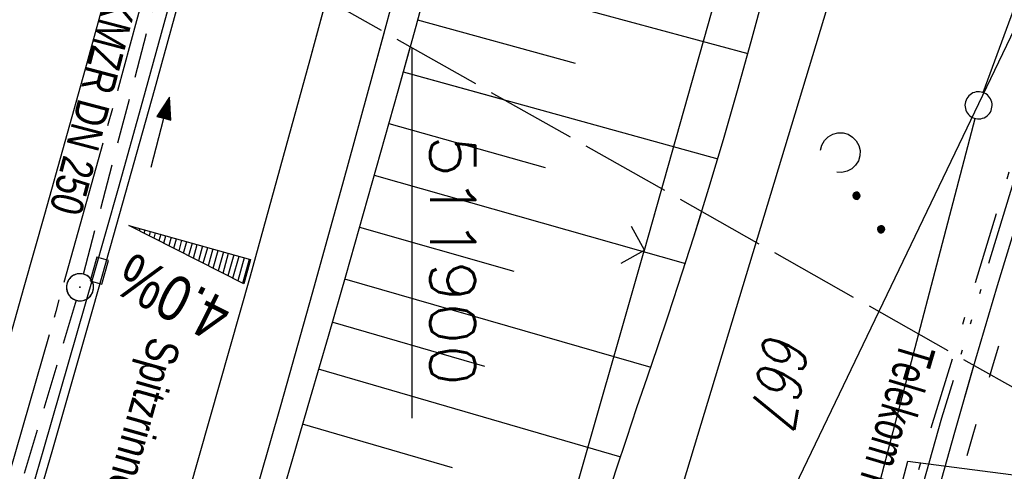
# Model space of a CAD drawing. Extents: x 510526 to 513920, y 467229 to 478797.
# Tile 259 of 467: x 511878 to 511933, y 473963 to 473988. Entities that reach past the tile are written whole.
import ezdxf
from ezdxf.enums import TextEntityAlignment as Align

# ---------------------------------------------------------------- set-up
doc = ezdxf.new("R2010")
doc.units = 0
doc.header["$LTSCALE"] = 10
doc.header["$MEASUREMENT"] = 0
for name, pattern in [('ACAD_ISO03W100', [30, 12, -18]), ('ACAD_ISO14W100', [25.5, 12, -3, 0.5, -3, 0.5, -3, 0.5, -3]), ('ACHSE', [5.5, 4, -0.5, 0.5, -0.5]), ('LT00', [0]), ('LT08', [0.42, 0.2, -0.1, 0.02, -0.1]), ('LT14', [0.6, 0.5, -0.1]), ('STRICHLINIE2', [0.375, 0.25, -0.125])]:
    doc.linetypes.add(name, pattern=pattern)
doc.layers.get('0').update_dxf_attribs({"linetype": 'LT00'})
for name, color, linetype in [('-AX-020', 250, 'ACHSE'), ('-Halt-Pfeil', 4, 'LT00'), ('-Haltung', 182, 'STRICHLINIE2'), ('-Haltungsbeschriftung', 182, 'LT00'), ('-QUE-20O', 11, 'LT00'), ('ABWASSERLTG', 24, 'LT00'), ('DFK_AB_L', 21, 'LT00'), ('DFK_FLUR_NR', 250, 'LT00'), ('DFK_GZPKT', 250, 'LT00'), ('DFK_KATASTER', 250, 'LT00'), ('DFK_NUTZUNG', 250, 'LT00'), ('RINNE_TEXT', 11, 'Continuous'), ('STROM_UNTER', 80, 'LT08'), ('TELEKOM', 210, 'ACAD_ISO14W100'), ('TELEKOM_TEXT', 210, 'Continuous'), ('V91_AFBR_BAB', 250, 'LT00'), ('V91_BOESCH', 250, 'LT00'), ('V91_BOSCHUNG', 250, 'LT00'), ('V91_KA_PRUF', 182, 'LT00'), ('V91_LD_MARK', 2, 'LT00'), ('V91_RINNE', 182, 'LT00'), ('V91_SINKK', 182, 'LT00'), ('V91_ZAUN', 40, 'LT00'), ('V92_AFBR_BAB', 250, 'LT00'), ('V92_BOESCH', 250, 'LT00'), ('V92_BOSCHUNG', 250, 'LT00'), ('V92_KA_PRUF', 182, 'LT00'), ('V92_LD_MARK', 250, 'LT00'), ('V92_RASTER', 250, 'LT00'), ('V92_RINNE', 182, 'LT00'), ('V92_SINKK', 182, 'LT00'), ('V92_ZAUN', 40, 'LT00'), ('WASSERLTG', 130, 'ACAD_ISO03W100')]:
    doc.layers.add(name, color=color, linetype=linetype)
doc.layers.add('-BLATT_92-RAND', color=7, linetype='LT14', plot=False)
doc.styles.add('Arial', font='ARIAL.TTF')
doc.styles.add('Beschrift', font='ARIAL.TTF')
doc.styles.add('Haltungsbeschriftung', font='ARIAL.TTF', dxfattribs={"width": 0.75})
doc.styles.get("Standard").update_dxf_attribs({"font": 'romans.shx'})
doc.styles.add('Versorgungsltg', font='ARIAL.TTF', dxfattribs={"width": 0.8, "height": 2})

# ---------------------------------------------------------------- blocks, each defined once
blk = doc.blocks.new('SYMB7010')
at = {"color": 0, "linetype": 'ByBlock'}
for points in [[(-0.031408, 0.499213), (-0.093728, 0.49134), (-0.15457, 0.475719), (-0.212975, 0.452595), (-0.268021, 0.422333), (-0.31884, 0.385411), (-0.36463, 0.342411), (-0.40467, 0.29401), (-0.438329, 0.240973), (-0.465074, 0.184136), (-0.484486, 0.124395), (-0.496256, 0.062692), (-0.5002, 0)], [(0.5002, 0), (0.496256, 0.062692), (0.484485, 0.124395), (0.465074, 0.184136), (0.438329, 0.240973), (0.40467, 0.29401), (0.36463, 0.342411), (0.31884, 0.385411), (0.268021, 0.422333), (0.212975, 0.452595), (0.15457, 0.475719), (0.093728, 0.49134), (0.031408, 0.499213), (-0.031408, 0.499213)], [(-0.5002, 0), (-0.496256, -0.062692), (-0.484486, -0.124395), (-0.465075, -0.184136), (-0.438329, -0.240973), (-0.404671, -0.29401), (-0.36463, -0.342411), (-0.31884, -0.385411), (-0.268021, -0.422333), (-0.212975, -0.452595), (-0.154571, -0.475719), (-0.093728, -0.49134), (-0.031408, -0.499213), (0.031408, -0.499213)], [(0.031408, -0.499213), (0.093728, -0.491341), (0.15457, -0.475719), (0.212975, -0.452595), (0.268021, -0.422333), (0.31884, -0.385411), (0.36463, -0.342411), (0.404671, -0.294011), (0.438329, -0.240974), (0.465075, -0.184136), (0.484486, -0.124395), (0.496256, -0.062692), (0.500201, 0)]]:
    blk.add_lwpolyline(points, dxfattribs=at)
blk = doc.blocks.new('SYMB0652')
at = {"color": 0, "linetype": 'ByBlock'}
blk.add_lwpolyline([(-0.15, -0.075), (0.15, -0.075), (0.15, 0.075), (-0.15, 0.075), (-0.15, -0.075)], dxfattribs=at)
blk = doc.blocks.new('SYMB0003')
at = {"color": 0, "linetype": 'ByBlock'}
for p, q in [((-0.015712, 0), (0.010166, 0.012015)), ((0, -0.021257), (-0.015712, 0)), ((0.010166, 0.012015), (0, -0.021257))]:
    blk.add_line(p, q, dxfattribs=at)
for points in [[(-0.031395, 0.499013), (-0.093691, 0.491144), (-0.154509, 0.475528), (-0.21289, 0.452414), (-0.267913, 0.422164), (-0.318712, 0.385257), (-0.364484, 0.342274), (-0.404509, 0.293893), (-0.438154, 0.240877), (-0.464888, 0.184062), (-0.484292, 0.124345), (-0.496058, 0.062667), (-0.5, 0)], [(0.5, 0), (0.496057, 0.062667), (0.484292, 0.124345), (0.464888, 0.184062), (0.438153, 0.240877), (0.404509, 0.293893), (0.364484, 0.342274), (0.318712, 0.385257), (0.267913, 0.422164), (0.21289, 0.452414), (0.154509, 0.475528), (0.093691, 0.491144), (0.031395, 0.499013), (-0.031395, 0.499013)], [(-0.5, 0), (-0.496058, -0.062667), (-0.484292, -0.124345), (-0.464888, -0.184062), (-0.438154, -0.240877), (-0.404509, -0.293893), (-0.364485, -0.342274), (-0.318712, -0.385257), (-0.267914, -0.422164), (-0.21289, -0.452414), (-0.154509, -0.475529), (-0.093691, -0.491144), (-0.031395, -0.499014), (0.031395, -0.499014)], [(0.031395, -0.499014), (0.093691, -0.491144), (0.154509, -0.475529), (0.21289, -0.452414), (0.267914, -0.422164), (0.318712, -0.385257), (0.364485, -0.342274), (0.404509, -0.293893), (0.438154, -0.240877), (0.464889, -0.184062), (0.484292, -0.124345), (0.496058, -0.062667), (0.5, 0)]]:
    blk.add_lwpolyline(points, dxfattribs=at)
blk = doc.blocks.new('SYMB0024')
at = {"color": 0, "linetype": 'ByBlock'}
for p, q in [((-0.5, 0.5), (0, 0)), ((0, 0), (0.5, 0.5))]:
    blk.add_line(p, q, dxfattribs=at)
blk = doc.blocks.new('SYMB7231')
at = {"color": 0, "linetype": 'ByBlock'}
for p, q in [((0.109975, -0.002365), (0.105504, -0.031126)), ((0.235, -0.087105), (0.235, -0.052895)), ((0.24, -0.050836), (0.24, -0.089164)), ((0.245, -0.089796), (0.245, -0.050204)), ((0.25, -0.050836), (0.25, -0.089164)), ((0.255, -0.087105), (0.255, -0.052895)), ((0.465, -0.087105), (0.465, -0.052895)), ((0.47, -0.050836), (0.47, -0.089164)), ((0.475, -0.089796), (0.475, -0.050204)), ((0.48, -0.050836), (0.48, -0.089164)), ((0.485, -0.087105), (0.485, -0.052895)), ((0.23, -0.057081), (0.23, -0.082919)), ((0.26, -0.057081), (0.26, -0.082919)), ((0.265, -0.070126), (0.265, -0.069854)), ((0.46, -0.057081), (0.46, -0.082919)), ((0.49, -0.057081), (0.49, -0.082919)), ((0.495, -0.070126), (0.495, -0.069854))]:
    blk.add_line(p, q, dxfattribs=at)
for points in [[(-0.109975, -0.002365), (-0.106745, 0.026562), (-0.096041, 0.053629), (-0.078613, 0.076941), (-0.055681, 0.094866), (-0.028851, 0.106149), (0, 0.11)], [(0, 0.11), (0.028851, 0.106149), (0.055681, 0.094866), (0.078613, 0.076941), (0.096041, 0.053629), (0.106745, 0.026562), (0.109975, -0.002365)], [(-0.075234, -0.080249), (-0.093647, -0.057708), (-0.105504, -0.031126), (-0.109975, -0.002365)], [(0.105504, -0.031126), (0.093647, -0.057708), (0.075234, -0.080249)], [(0.265, -0.07), (0.263019, -0.061322), (0.25747, -0.054363), (0.24945, -0.050501), (0.24055, -0.050501), (0.23253, -0.054363), (0.226981, -0.061322), (0.225, -0.07), (0.226981, -0.078678), (0.23253, -0.085637), (0.24055, -0.089499), (0.24945, -0.089499), (0.25747, -0.085637), (0.263019, -0.078678), (0.265, -0.07)], [(0.495, -0.07), (0.493019, -0.061322), (0.48747, -0.054363), (0.47945, -0.050501), (0.47055, -0.050501), (0.46253, -0.054363), (0.456981, -0.061322), (0.455, -0.07), (0.456981, -0.078678), (0.46253, -0.085637), (0.47055, -0.089499), (0.47945, -0.089499), (0.48747, -0.085637), (0.493019, -0.078678), (0.495, -0.07)]]:
    blk.add_lwpolyline(points, dxfattribs=at)
blk = doc.blocks.new('SYMB0070')
at = {"color": 0, "linetype": 'ByBlock'}
for p, q in [((-0.5, 0), (0.2, 0)), ((0.5, 0), (0.2, 0.1)), ((0.2, 0.1), (0.2, 0)), ((0.468, 0), (0.21, 0.086)), ((0.21, 0.086), (0.21, -0.086)), ((0.21, -0.086), (0.468, 0)), ((0.22, -0.072), (0.437, 0)), ((0.23, -0.058), (0.405, 0)), ((0.24, -0.045), (0.374, 0)), ((0.342, 0), (0.25, 0.031)), ((0.25, 0.031), (0.25, -0.031)), ((0.25, -0.031), (0.342, 0)), ((0.26, -0.017), (0.31, 0)), ((0.27, -0.003), (0.279, 0))]:
    blk.add_line(p, q, dxfattribs=at)
for points in [[(0.2, 0), (0.2, -0.1), (0.5, 0)], [(0.437, 0), (0.22, 0.072), (0.22, -0.072)], [(0.405, 0), (0.23, 0.058), (0.23, -0.058)], [(0.374, 0), (0.24, 0.045), (0.24, -0.045)], [(0.31, 0), (0.26, 0.017), (0.26, -0.017)], [(0.279, 0), (0.27, 0.003), (0.27, -0.003)]]:
    blk.add_lwpolyline(points, dxfattribs=at)

msp = doc.modelspace()

# ---------------------------------------------------------------- linework, layer by layer
at = {"layer": '-AX-020', "ltscale": 0.2, "flags": 128}
msp.add_lwpolyline([(513881.716, 478796.972), (513877.87, 478787.354), (513870.367, 478768.801), (513862.788, 478750.278), (513855.137, 478731.786), (513847.411, 478713.324), (513839.611, 478694.893), (513831.738, 478676.494), (513823.791, 478658.127), (513815.771, 478639.791), (513807.678, 478621.487), (513799.512, 478603.216), (513791.272, 478584.978), (513782.96, 478566.773), (513774.576, 478548.601), (513766.118, 478530.463), (513757.588, 478512.359), (513748.986, 478494.289), (513740.312, 478476.254), (513731.565, 478458.253), (513722.747, 478440.287), (513713.857, 478422.357), (513704.896, 478404.463), (513695.863, 478386.605), (513686.758, 478368.782), (513677.583, 478350.997), (513668.336, 478333.248), (513659.019, 478315.536), (513649.63, 478297.862), (513640.172, 478280.225), (513630.643, 478262.626), (513621.043, 478245.066), (513611.374, 478227.544), (513601.634, 478210.061), (513591.825, 478192.617), (513586.745, 478183.647), (513576.83, 478166.262), (513566.848, 478148.917), (513556.8, 478131.609), (513546.688, 478114.338), (513536.514, 478097.104), (513526.28, 478079.906), (513515.988, 478062.743), (513505.638, 478045.613), (513495.234, 478028.517), (513484.778, 478011.453), (513474.27, 477994.421), (513463.712, 477977.419), (513453.108, 477960.447), (513442.457, 477943.503), (513431.762, 477926.587), (513421.026, 477909.698), (513410.248, 477892.835), (513399.432, 477875.997), (513388.579, 477859.182), (513377.691, 477842.39), (513366.769, 477825.62), (513355.815, 477808.871), (513344.831, 477792.142), (513333.819, 477775.431), (513322.78, 477758.738), (513311.715, 477742.062), (513300.628, 477725.401), (513289.519, 477708.754), (513278.389, 477692.121), (513267.242, 477675.5), (513256.078, 477658.891), (513244.899, 477642.291), (513233.706, 477625.7), (513222.502, 477609.117), (513211.288, 477592.542), (513200.066, 477575.971), (513188.837, 477559.405), (513177.603, 477542.843), (513166.366, 477526.282), (513154.797, 477509.239), (513142.496, 477491.114), (513130.197, 477472.988), (513117.902, 477454.859), (513105.613, 477436.726), (513093.333, 477418.587), (513081.064, 477400.44), (513068.808, 477382.285), (513056.567, 477364.119), (513044.344, 477345.942), (513032.141, 477327.752), (513019.958, 477309.547), (513007.8, 477291.325), (512995.668, 477273.087), (512983.565, 477254.83), (512971.492, 477236.552), (512959.452, 477218.253), (512947.447, 477199.931), (512935.479, 477181.584), (512923.551, 477163.212), (512911.665, 477144.812), (512899.822, 477126.385), (512888.026, 477107.927), (512876.279, 477089.439), (512864.582, 477070.918), (512852.939, 477052.364), (512841.352, 477033.775), (512829.822, 477015.15), (512818.352, 476996.488), (512806.945, 476977.787), (512795.603, 476959.048), (512789.644, 476949.141), (512778.405, 476930.339), (512767.236, 476911.496), (512756.135, 476892.613), (512745.103, 476873.688), (512734.14, 476854.724), (512723.246, 476835.72), (512712.422, 476816.676), (512701.668, 476797.593), (512690.983, 476778.471), (512680.369, 476759.309), (512669.824, 476740.11), (512659.35, 476720.871), (512648.946, 476701.595), (512638.612, 476682.281), (512628.349, 476662.929), (512618.157, 476643.54), (512608.036, 476624.113), (512597.985, 476604.65), (512588.006, 476585.15), (512578.098, 476565.614), (512568.261, 476546.042), (512558.497, 476526.434), (512548.803, 476506.791), (512539.182, 476487.112), (512529.632, 476467.399), (512520.155, 476447.65), (512510.749, 476427.867), (512501.416, 476408.05), (512492.156, 476388.199), (512482.968, 476368.314), (512473.852, 476348.396), (512464.81, 476328.445), (512455.84, 476308.46), (512446.944, 476288.443), (512438.12, 476268.394), (512429.37, 476248.313), (512420.694, 476228.2), (512412.09, 476208.055), (512403.561, 476187.879), (512395.105, 476167.672), (512386.723, 476147.434), (512378.415, 476127.166), (512370.181, 476106.867), (512362.021, 476086.539), (512353.936, 476066.181), (512345.925, 476045.794), (512337.988, 476025.377), (512330.127, 476004.932), (512322.339, 475984.458), (512314.627, 475963.955), (512306.989, 475943.425), (512299.427, 475922.867), (512291.94, 475902.281), (512284.528, 475881.669), (512277.191, 475861.029), (512269.93, 475840.362), (512262.744, 475819.67), (512255.634, 475798.951), (512248.599, 475778.206), (512241.641, 475757.436), (512234.758, 475736.641), (512227.951, 475715.82), (512221.221, 475694.975), (512214.566, 475674.105), (512207.988, 475653.211), (512201.487, 475632.294), (512200.128, 475627.887), (512194.281, 475608.791), (512188.5, 475589.674), (512182.785, 475570.538), (512177.137, 475551.381), (512171.56, 475532.204), (512166.053, 475513.007), (512160.618, 475493.788), (512155.257, 475474.55), (512149.971, 475455.29), (512148.09, 475448.361), (512142.908, 475429.074), (512137.804, 475409.765), (512132.778, 475390.436), (512127.829, 475371.088), (512122.957, 475351.719), (512118.163, 475332.332), (512113.447, 475312.925), (512108.808, 475293.499), (512104.247, 475274.055), (512099.765, 475254.593), (512095.36, 475235.113), (512091.033, 475215.616), (512086.785, 475196.101), (512082.614, 475176.57), (512078.522, 475157.022), (512074.508, 475137.458), (512070.573, 475117.878), (512066.716, 475098.282), (512063.238, 475080.246), (512059.532, 475060.621), (512055.901, 475040.983), (512052.344, 475021.33), (512048.857, 475001.665), (512045.438, 474981.988), (512042.084, 474962.3), (512038.794, 474942.602), (512035.562, 474922.893), (512032.388, 474903.175), (512029.269, 474883.449), (512026.201, 474863.714), (512023.183, 474843.972), (512020.21, 474824.222), (512017.282, 474804.467), (512014.394, 474784.705), (512011.544, 474764.937), (512008.73, 474745.165), (512005.949, 474725.388), (512003.198, 474705.607), (512000.474, 474685.821), (511997.775, 474666.033), (511995.098, 474646.242), (511992.439, 474626.448), (511989.798, 474606.651), (511987.169, 474586.854), (511984.552, 474567.054), (511981.943, 474547.253), (511979.34, 474527.452), (511976.744, 474507.689), (511975.127, 474495.377), (511973.477, 474482.815), (511971.825, 474470.254), (511970.169, 474457.693), (511968.506, 474445.133), (511966.835, 474432.574), (511965.154, 474420.016), (511963.46, 474407.46), (511961.752, 474394.906), (511960.027, 474382.355), (511958.283, 474369.806), (511956.518, 474357.259), (511954.73, 474344.717), (511952.918, 474332.177), (511951.078, 474319.642), (511949.209, 474307.111), (511947.309, 474294.584), (511945.376, 474282.063), (511943.407, 474269.547), (511941.4, 474257.038), (511939.355, 474244.534), (511937.267, 474232.038), (511935.137, 474219.549), (511932.96, 474207.067), (511930.736, 474194.594), (511928.462, 474182.131), (511926.136, 474169.676), (511923.757, 474157.232), (511921.321, 474144.799), (511918.829, 474132.377), (511916.276, 474119.967), (511913.661, 474107.57), (511910.982, 474095.187), (511908.238, 474082.818), (511905.425, 474070.464), (511902.544, 474058.127), (511899.59, 474045.806), (511896.562, 474033.504), (511893.47, 474021.261), (511890.29, 474008.997), (511887.033, 473996.753), (511883.699, 473984.53), (511880.287, 473972.328), (511876.798, 473960.148), (511873.233, 473947.991), (511869.591, 473935.856), (511865.873, 473923.745), (511862.077, 473911.656), (511858.206, 473899.593), (511854.259, 473887.554), (511850.236, 473875.54), (511846.136, 473863.552), (511841.962, 473851.59), (511837.711, 473839.654), (511833.386, 473827.746), (511828.985, 473815.865), (511824.51, 473804.012), (511819.96, 473792.188), (511815.335, 473780.392), (511810.636, 473768.626), (511805.863, 473756.89), (511801.015, 473745.185), (511796.094, 473733.51), (511791.099, 473721.866), (511786.031, 473710.255), (511780.889, 473698.675), (511775.675, 473687.128), (511770.388, 473675.615), (511765.028, 473664.135), (511759.596, 473652.689), (511754.091, 473641.278), (511748.515, 473629.901), (511742.867, 473618.56), (511737.147, 473607.255), (511731.356, 473595.986), (511725.494, 473584.754), (511719.562, 473573.559), (511713.558, 473562.402), (511707.485, 473551.283), (511701.341, 473540.203), (511695.128, 473529.162), (511688.845, 473518.159), (511682.492, 473507.198), (511676.07, 473496.276), (511669.58, 473485.395), (511663.021, 473474.555), (511656.394, 473463.757), (511649.699, 473453.001), (511642.935, 473442.288), (511636.105, 473431.617), (511629.207, 473420.99), (511622.242, 473410.406), (511615.211, 473399.867), (511608.113, 473389.372), (511600.949, 473378.922), (511593.719, 473368.518), (511586.423, 473358.16), (511579.062, 473347.848), (511571.637, 473337.582), (511564.147, 473327.364), (511556.592, 473317.193), (511548.973, 473307.07), (511541.291, 473296.996), (511533.545, 473286.969), (511525.735, 473276.993), (511517.863, 473267.066), (511509.929, 473257.188), (511501.932, 473247.361), (511493.873, 473237.584), (511485.753, 473227.859), (511477.572, 473218.186), (511475.548, 473215.811), (511467.291, 473206.202), (511458.976, 473196.642), (511450.605, 473187.132), (511442.182, 473177.667), (511433.709, 473168.249), (511425.188, 473158.872), (511416.622, 473149.537), (511408.014, 473140.241), (511399.365, 473130.982), (511390.679, 473121.758), (511381.958, 473112.568), (511373.205, 473103.409), (511364.421, 473094.278), (511355.61, 473085.175), (511346.772, 473076.096), (511337.912, 473067.039), (511329.031, 473058.003), (511320.132, 473048.986), (511311.216, 473039.984), (511302.286, 473030.997), (511293.345, 473022.02), (511284.394, 473013.053), (511275.436, 473004.094), (511266.473, 472995.139), (511255.909, 472984.591), (511236.789, 472965.502), (511230.177, 472958.9), (511223.567, 472952.294), (511216.964, 472945.683), (511210.368, 472939.063), (511203.785, 472932.433), (511197.215, 472925.788), (511190.663, 472919.125), (511184.131, 472912.443), (511177.622, 472905.739), (511171.139, 472899.01), (511164.685, 472892.252), (511158.263, 472885.464), (511151.877, 472878.643), (511145.529, 472871.786), (511139.222, 472864.891), (511132.96, 472857.955), (511126.746, 472850.976), (511120.583, 472843.952), (511114.476, 472836.881), (511109.32, 472830.82), (511103.322, 472823.655), (511097.386, 472816.438), (511091.511, 472809.171), (511085.699, 472801.854), (511079.95, 472794.488), (511074.265, 472787.072), (511068.642, 472779.609), (511063.084, 472772.097), (511057.591, 472764.538), (511052.162, 472756.933), (511046.799, 472749.281), (511041.501, 472741.584), (511036.27, 472733.841), (511031.105, 472726.054), (511026.007, 472718.223), (511020.976, 472710.349), (511016.012, 472702.431), (511011.117, 472694.472), (511006.29, 472686.471), (511001.532, 472678.429), (510996.842, 472670.347), (510992.223, 472662.225), (510987.672, 472654.063), (510983.192, 472645.863), (510978.782, 472637.625), (510974.443, 472629.349), (510970.175, 472621.036), (510965.978, 472612.687), (510961.853, 472604.303), (510957.799, 472595.883), (510953.818, 472587.43), (510949.91, 472578.942), (510946.074, 472570.422), (510942.311, 472561.868), (510938.622, 472553.283), (510935.007, 472544.666), (510931.465, 472536.02), (510927.997, 472527.343), (510924.604, 472518.636), (510921.286, 472509.901), (510918.042, 472501.138), (510914.874, 472492.347), (510911.781, 472483.529), (510908.763, 472474.686), (510905.821, 472465.817), (510902.956, 472456.923), (510900.166, 472448.004), (510897.454, 472439.062), (510894.817, 472430.098), (510892.258, 472421.111), (510889.776, 472412.102), (510887.37, 472403.073), (510885.043, 472394.023), (510882.792, 472384.954), (510880.62, 472375.866), (510878.525, 472366.759), (510876.509, 472357.635), (510874.57, 472348.494), (510872.71, 472339.337), (510870.929, 472330.164), (510869.226, 472320.976), (510867.602, 472311.774), (510866.056, 472302.558), (510864.59, 472293.33), (510863.202, 472284.089), (510861.894, 472274.837), (510860.665, 472265.574), (510859.516, 472256.301), (510858.445, 472247.018), (510857.455, 472237.726), (510856.544, 472228.427), (510855.712, 472219.119), (510854.96, 472209.806), (510854.288, 472200.485), (510853.696, 472191.159), (510853.184, 472181.829), (510852.752, 472172.495), (510852.399, 472163.157), (510852.127, 472153.817), (510851.934, 472144.475), (510851.822, 472135.131), (510851.789, 472125.787), (510851.836, 472116.443), (510851.964, 472107.1), (510852.009, 472104.711), (510852.237, 472095.37), (510852.543, 472086.03), (510852.927, 472076.694), (510853.387, 472067.361), (510853.922, 472058.032), (510854.53, 472048.707), (510855.21, 472039.388), (510855.961, 472030.074), (510856.782, 472020.766), (510857.671, 472011.464), (510858.627, 472002.169), (510859.649, 471992.88), (510860.734, 471983.599), (510861.883, 471974.326), (510863.094, 471965.06), (510864.364, 471955.802), (510865.694, 471946.554), (510867.082, 471937.313), (510868.525, 471928.081), (510870.024, 471918.857), (510871.577, 471909.643), (510873.182, 471900.438), (510874.839, 471891.241), (510876.545, 471882.054), (510878.3, 471872.876), (510880.102, 471863.708), (510881.95, 471854.548), (510883.842, 471845.397), (510885.778, 471836.255), (510887.756, 471827.123), (510889.775, 471817.999), (510891.834, 471808.885), (510893.93, 471799.779), (510896.064, 471790.681), (510898.233, 471781.592), (510900.437, 471772.511), (510902.673, 471763.439), (510904.942, 471754.374), (510907.241, 471745.317), (510909.57, 471736.267), (510911.926, 471727.225), (510914.31, 471718.19), (510916.719, 471709.161), (510919.152, 471700.139), (510921.608, 471691.124), (510924.087, 471682.114), (510926.585, 471673.11), (510929.104, 471664.112), (510931.64, 471655.118), (510934.193, 471646.129), (510936.762, 471637.145), (510939.345, 471628.165), (510941.941, 471619.188), (510944.55, 471610.216), (510947.169, 471601.246), (510949.797, 471592.279), (510952.434, 471583.314), (510955.078, 471574.352), (510957.727, 471565.391), (510960.382, 471556.431), (510963.039, 471547.473), (510967.703, 471531.767), (510970.248, 471523.199), (510975.26, 471506.323), (510980.27, 471489.445), (510985.273, 471472.566), (510990.267, 471455.684), (510995.248, 471438.798), (511000.214, 471421.908), (511005.162, 471405.012), (511010.087, 471388.11), (511014.988, 471371.201), (511019.861, 471354.283), (511024.703, 471337.357), (511029.511, 471320.421), (511034.281, 471303.475), (511039.011, 471286.517), (511043.698, 471269.547), (511048.338, 471252.564), (511052.928, 471235.568), (511057.465, 471218.557), (511061.945, 471201.532), (511066.367, 471184.491), (511070.726, 471167.434), (511075.019, 471150.36), (511079.243, 471133.269), (511083.395, 471116.16), (511086.572, 471102.843), (511090.589, 471085.702), (511094.527, 471068.543), (511098.388, 471051.366), (511102.17, 471034.172), (511105.875, 471016.961), (511109.501, 470999.734), (511113.048, 470982.489), (511116.518, 470965.23), (511119.908, 470947.954), (511123.221, 470930.663), (511126.454, 470913.357), (511129.609, 470896.037), (511132.686, 470878.703), (511135.683, 470861.354), (511138.602, 470843.993), (511141.441, 470826.619), (511144.202, 470809.231), (511146.884, 470791.831), (511149.487, 470774.42), (511152.01, 470756.996), (511154.454, 470739.562), (511156.819, 470722.116), (511159.105, 470704.66), (511161.311, 470687.193), (511163.438, 470669.717), (511165.485, 470652.232), (511165.638, 470650.897), (511167.873, 470631.022), (511170.027, 470611.138), (511172.103, 470591.246), (511174.098, 470571.346), (511176.014, 470551.438), (511177.851, 470531.523), (511179.526, 470512.546), (511180.884, 470496.345), (511182.163, 470480.137), (511183.363, 470463.922), (511184.482, 470447.702), (511185.522, 470431.478), (511186.482, 470415.247), (511187.362, 470399.013), (511188.162, 470382.774), (511188.882, 470366.532), (511189.522, 470350.286), (511190.082, 470334.037), (511190.563, 470317.786), (511190.963, 470301.532), (511191.284, 470285.277), (511191.524, 470269.02), (511191.684, 470252.763), (511191.765, 470236.505), (511191.765, 470220.247), (511191.686, 470203.988), (511191.526, 470187.731), (511191.287, 470171.474), (511191.243, 470169.007), (511190.912, 470152.752), (511190.504, 470136.499), (511190.023, 470120.247), (511189.472, 470103.998), (511188.854, 470087.752), (511188.173, 470071.508), (511187.432, 470055.266), (511186.634, 470039.027), (511185.783, 470022.791), (511184.882, 470006.558), (511183.935, 469990.327), (511182.944, 469974.099), (511181.913, 469957.873), (511180.846, 469941.65), (511179.745, 469925.429), (511178.614, 469909.21), (511177.457, 469892.993), (511176.276, 469876.777), (511175.075, 469860.563), (511173.858, 469844.35), (511172.627, 469828.139), (511171.386, 469811.927), (511170.138, 469795.717), (511168.847, 469778.991), (511030.959, 467993.348), (511029.419, 467973.407), (511027.883, 467953.466), (511026.353, 467933.525), (511024.832, 467913.582), (511023.323, 467893.64), (511021.828, 467873.695), (511020.353, 467853.75), (511018.898, 467833.804), (511017.467, 467813.855), (511016.063, 467793.903), (511014.69, 467773.951), (511013.35, 467753.995), (511012.046, 467734.038), (511010.782, 467714.078), (511009.56, 467694.116), (511008.383, 467674.151), (511007.254, 467654.183), (511006.177, 467634.211), (511005.154, 467614.237), (511004.188, 467594.261), (511003.284, 467574.281), (511002.442, 467554.299), (511001.667, 467534.314), (511000.962, 467514.327), (511000.329, 467494.336), (510999.772, 467474.345), (510999.556, 467465.709), (510999.112, 467445.714), (510998.747, 467425.717), (510998.463, 467405.719), (510998.259, 467385.719), (510998.135, 467365.72), (510998.091, 467345.72), (510998.127, 467325.72), (510998.243, 467305.721), (510998.439, 467285.721), (510998.715, 467265.723), (510999.071, 467245.726), (510999.432, 467229.156)], dxfattribs=at)
at = {"layer": '-BLATT_92-RAND'}
msp.add_lwpolyline([(511779.026, 474055.252), (511324.063, 473249.874), (511573.948, 473108.713), (512028.911, 473914.09), (511779.026, 474055.252)], dxfattribs=at)
at = {"layer": '-Haltung'}
for p, q in [((511881.823, 473974.398), (511885.997, 473990.3)), ((511881.823, 473974.398), (511885.997, 473990.3)), ((511881.418, 473972.955), (511872.01, 473941.527)), ((511881.418, 473972.954), (511872.01, 473941.527))]:
    msp.add_line(p, q, dxfattribs=at)
at = {"layer": '-QUE-20O'}
for p, q in [((511884.365, 473977.086), (511884.363, 473977.079)), ((511884.636, 473976.94), (511884.654, 473977.005)), ((511884.943, 473976.924), (511884.908, 473976.801)), ((511885.181, 473976.663), (511885.232, 473976.843)), ((511885.52, 473976.762), (511885.454, 473976.524)), ((511885.727, 473976.385), (511885.809, 473976.681)), ((511886.098, 473976.6), (511885.999, 473976.247)), ((511886.272, 473976.108), (511886.387, 473976.52)), ((511886.676, 473976.439), (511886.545, 473975.969)), ((511886.817, 473975.831), (511886.965, 473976.358)), ((511887.254, 473976.277), (511887.09, 473975.692)), ((511887.363, 473975.554), (511887.543, 473976.196)), ((511887.832, 473976.115), (511887.635, 473975.415)), ((511887.908, 473975.276), (511888.12, 473976.034)), ((511888.409, 473975.954), (511888.181, 473975.138)), ((511888.454, 473974.999), (511888.698, 473975.873)), ((511888.987, 473975.792), (511888.726, 473974.86)), ((511888.999, 473974.722), (511889.276, 473975.711)), ((511889.565, 473975.63), (511889.272, 473974.583)), ((511889.545, 473974.444), (511889.854, 473975.549)), ((511890.143, 473975.468), (511889.817, 473974.306)), ((511890.09, 473974.167), (511890.432, 473975.387)), ((511890.72, 473975.307), (511890.363, 473974.028)), ((511890.635, 473973.89), (511891.009, 473975.226))]:
    msp.add_line(p, q, dxfattribs=at)
msp.add_lwpolyline([(511890.693, 473973.86), (511884.33, 473977.096), (511891.071, 473975.209), (511890.693, 473973.86)], dxfattribs=at)
at = {"layer": 'ABWASSERLTG', "flags": 128}
for points in [[(511788.77, 473850.36), (511795.117, 473848.797), (511800.699, 473847.724), (511812.893, 473880.157), (511825.087, 473912.59), (511832.698, 473933.764), (511840.309, 473954.937), (511842.356, 473957.031), (511892.712, 473942.271), (511910.86, 473941.155), (511937.091, 473995.797), (511960.275, 474051.485), (511984.841, 474104.377), (512027.209, 474194.737), (512045.263, 474244.703), (512065.261, 474304.344), (512073.852, 474336.539), (512080.16, 474380.111), (512081.467, 474397.612), (512086.744, 474427.187), (512088.426, 474436.611), (512095.906, 474473.887), (512111.421, 474514.327), (512126.019, 474552.378), (512126.048, 474554.937), (512125.33, 474565.622), (512115.998, 474568.591), (512100.93, 474571.649), (512065.78, 474578.834), (512044.83, 474582.395), (512033.955, 474584.244), (512026.529, 474577.222)], [(511784.113, 473843.433), (511785.062, 473845.969), (511801.353, 473848.449), (511832.403, 473930.4), (511841.305, 473953.895), (511842.236, 473954.567), (511865.444, 473946.391), (511891.676, 473939.113), (511920.324, 473937.067), (511927.436, 473964.065), (512114.892, 473939.807)]]:
    msp.add_lwpolyline(points, dxfattribs=at)
at = {"layer": 'DFK_AB_L'}
msp.add_line((511957.423, 474102.852), (511909.098, 473943.368), dxfattribs=at)
at = {"layer": 'DFK_KATASTER'}
for p, q in [((511931.598, 473984.434), (511945.152, 474021.466)), ((511920.97, 473944.135), (511931.15, 473983.005))]:
    msp.add_line(p, q, dxfattribs=at)
at = {"layer": 'STROM_UNTER', "ltscale": 2, "flags": 128}
msp.add_lwpolyline([(511775.341, 473838.626), (511775.26, 473838.311), (511777.558, 473837.196), (511785.537, 473834.571), (511787.178, 473834.21), (511792.446, 473834.375), (511794.219, 473834.867), (511794.909, 473835.425), (511797.338, 473840.183), (511798.882, 473844.661), (511799.079, 473845.186), (511799.473, 473845.481), (511800.13, 473845.514), (511800.622, 473845.711), (511800.86, 473846.082), (511801.093, 473846.572), (511803.313, 473852.716), (511806.703, 473861.777), (511811.829, 473876.497), (511818.34, 473892.98), (511823.645, 473907.024), (511826.214, 473914.829), (511829.319, 473923.544), (511831.163, 473928.843), (511835.181, 473939.04), (511837.758, 473946.249), (511838.9, 473949.721), (511839.239, 473950.907), (511839.811, 473951.851), (511840.858, 473952.738), (511845.27, 473953.456), (511847.505, 473954.117), (511855.328, 473952.045), (511891.94, 473942.259), (511898.571, 473940.343), (511900.519, 473939.885), (511904.317, 473939.941), (511906.364, 473940.038), (511909.677, 473940.255), (511912.019, 473940.568), (511914.32, 473942.764), (511921.092, 473950.892), (511926.499, 473957.824), (511927.532, 473961.969), (511936.15, 473990.312), (511946.432, 474018.47), (511957.917, 474044.144), (511969.439, 474069.455), (511980.675, 474093.822), (511992.058, 474118.586), (512006.329, 474148.776), (512004.958, 474149.385)], dxfattribs=at)
at = {"layer": 'TELEKOM', "ltscale": 0.05, "flags": 128}
msp.add_lwpolyline([(511773.364, 473839.346), (511772.51, 473836.797), (511776.226, 473835.461), (511779.643, 473834.422), (511785.735, 473832.566), (511787.891, 473832.047), (511789.874, 473831.956), (511791.562, 473832.14), (511792.774, 473833.387), (511795.489, 473837.161), (511797.176, 473839.288), (511799.879, 473844.543), (511801.391, 473848.451), (511803.895, 473855.018), (511806.301, 473861.302), (511809.38, 473869.327), (511812.726, 473878.43), (511814.603, 473883.12), (511816.221, 473887.811), (511818.317, 473893.474), (511820.3, 473898.893), (511822.02, 473903.844), (511824.368, 473910.201), (511827.507, 473919.09), (511829.749, 473926.437), (511832.467, 473934.705), (511835.388, 473942.939), (511836.332, 473945.636), (511837.062, 473947.356), (511837.846, 473948.712), (511838.47, 473949.389), (511839.566, 473950.691), (511840.557, 473951.63), (511843.739, 473952.307), (511848.957, 473953.505), (511855.425, 473952.672), (511860.974, 473951.112), (511878.553, 473945.953), (511890.363, 473942.509), (511899.596, 473939.8), (511900.555, 473939.575), (511905.405, 473939.837), (511912.187, 473940.149), (511912.971, 473942.599), (511919.698, 473948.644), (511926.109, 473954.607), (511927.274, 473959.28), (511929.313, 473966.45), (511936.529, 473990.185), (511946.803, 474018.319), (511958.282, 474043.979), (511969.803, 474069.289), (511981.039, 474093.655), (511992.421, 474118.418), (512005.287, 474146.183), (512017.472, 474173.883), (512023.963, 474187.767), (512025.961, 474193.022), (512026.704, 474194.875), (512035.929, 474192.374), (512039.42, 474191.68), (512045.352, 474190.522), (512046.275, 474190.353)], dxfattribs=at)
at = {"layer": 'V91_AFBR_BAB'}
for points in [[(511908.144, 474024.654), (511906.919, 474019.844), (511905.684, 474015.038), (511904.437, 474010.234), (511902.814, 474004.04), (511901.175, 473997.85), (511899.517, 473991.666), (511897.84, 473985.486), (511896.159, 473979.373), (511894.457, 473973.266), (511892.733, 473967.165), (511890.987, 473961.071), (511889.55, 473956.12), (511888.099, 473951.172), (511886.634, 473946.229), (511885.159, 473941.289), (511883.673, 473936.352), (511881.066, 473927.767), (511879.436, 473922.458)], [(511918.789, 473915.793), (511918.846, 473916.13), (511919.398, 473919.296), (511919.969, 473922.458), (511920.563, 473925.615), (511921.181, 473928.768), (511921.826, 473931.915), (511922.776, 473936.446), (511923.915, 473941.675), (511924.553, 473944.538), (511925.218, 473947.394), (511925.908, 473950.245), (511926.622, 473953.091), (511927.356, 473955.931), (511928.11, 473958.766), (511928.882, 473961.596), (511930.021, 473965.661), (511931.192, 473969.717), (511932.393, 473973.764), (511933.623, 473977.802)]]:
    msp.add_lwpolyline(points, dxfattribs=at)
at = {"layer": 'V91_AFBR_BAB', "color": 0}
msp.add_lwpolyline([(511891.507, 474021.712), (511889.475, 474013.856), (511887.893, 474007.824), (511886.291, 474001.797), (511884.669, 473995.776), (511883.026, 473989.76), (511881.914, 473985.737), (511880.793, 473981.715), (511879.666, 473977.696), (511878.533, 473973.678), (511877.398, 473969.661), (511876.26, 473965.645)], dxfattribs=at)
at = {"layer": 'V91_BOESCH'}
for points in [[(511909.973, 474025.472), (511908.973, 474021.513), (511907.964, 474017.556), (511906.947, 474013.601), (511905.924, 474009.648), (511904.988, 474006.051), (511904.047, 474002.456), (511903.099, 473998.863), (511902.143, 473995.271), (511901.177, 473991.683), (511900.201, 473988.097), (511899.212, 473984.515), (511898.262, 473981.12), (511897.301, 473977.729), (511896.331, 473974.339), (511895.355, 473970.952), (511894.373, 473967.566), (511893.387, 473964.181), (511892.4, 473960.797)], [(511910.763, 473961.929), (511911.312, 473963.636), (511911.874, 473965.335), (511912.444, 473967.027), (511913.019, 473968.715), (511913.594, 473970.402), (511914.165, 473972.09), (511914.727, 473973.782), (511915.588, 473976.457), (511916.42, 473979.145), (511917.225, 473981.844), (511918.006, 473984.553), (511918.765, 473987.268), (511919.505, 473989.989)]]:
    msp.add_lwpolyline(points, dxfattribs=at)
at = {"layer": 'V91_BOSCHUNG'}
for p, q in [((511901.08, 473991.323), (511918.579, 473986.597)), ((511900.299, 473988.454), (511909.028, 473986.069)), ((511899.51, 473985.588), (511916.91, 473980.778)), ((511898.712, 473982.724), (511907.372, 473980.302)), ((511897.906, 473979.862), (511915.121, 473974.992)), ((511897.09, 473976.989), (511905.634, 473974.558)), ((511896.271, 473974.131), (511913.204, 473969.258)), ((511895.619, 473971.737), (511904.013, 473969.308)), ((511894.801, 473969.166), (511911.469, 473964.315)), ((511893.925, 473966.128), (511902.224, 473963.712))]:
    msp.add_line(p, q, dxfattribs=at)
at = {"layer": 'V91_LD_MARK', "color": 0}
msp.add_lwpolyline([(511925.431, 474114.851), (511923.415, 474105.417), (511921.362, 474095.991), (511919.271, 474086.573), (511917.142, 474077.164), (511914.973, 474067.764), (511912.764, 474058.374), (511909.864, 474046.31), (511906.896, 474034.263), (511903.861, 474022.233), (511900.757, 474010.221), (511897.586, 473998.226), (511894.345, 473986.25), (511891.036, 473974.293), (511887.658, 473962.356), (511884.719, 473952.182), (511881.73, 473942.023), (511878.688, 473931.88), (511875.989, 473923.041)], dxfattribs=at)
at = {"layer": 'V91_RINNE'}
for points in [[(511895.968, 474025.01), (511894.971, 474021.142), (511893.967, 474017.274), (511892.96, 474013.408), (511891.886, 474009.297), (511890.807, 474005.187), (511889.722, 474001.078), (511888.629, 473996.972), (511887.526, 473992.868), (511886.411, 473988.768), (511885.083, 473983.952), (511883.738, 473979.14), (511882.377, 473974.332), (511881.003, 473969.529), (511879.616, 473964.729), (511878.185, 473959.816), (511876.744, 473954.907), (511875.294, 473950), (511873.836, 473945.095), (511872.371, 473940.193), (511871.042, 473935.769), (511869.707, 473931.347), (511868.362, 473926.928), (511867.606, 473924.461)], [(511880.096, 473964.592), (511881.237, 473968.587), (511882.375, 473972.582), (511883.509, 473976.579), (511884.637, 473980.577), (511885.756, 473984.578), (511886.864, 473988.582), (511887.985, 473992.682), (511889.094, 473996.786), (511890.193, 474000.892), (511891.283, 474005.001), (511892.364, 474009.112), (511893.44, 474013.225), (511894.453, 474017.116), (511895.46, 474021.009), (511896.461, 474024.903)], [(511868.118, 473924.374), (511870.205, 473931.174), (511872.874, 473940.022), (511874.092, 473944.113), (511875.302, 473948.206), (511876.506, 473952.301), (511877.705, 473956.397), (511878.902, 473960.494), (511880.096, 473964.592)]]:
    msp.add_lwpolyline(points, dxfattribs=at)
at = {"layer": 'V91_ZAUN'}
msp.add_line((511912.863, 473975.731), (511916.943, 473990.165), dxfattribs=at)
msp.add_lwpolyline([(511908.735, 473961.31), (511912.813, 473975.554), (511912.863, 473975.731)], dxfattribs=at)
at = {"layer": 'V92_AFBR_BAB'}
for points in [[(511884.621, 473995.6), (511883.026, 473989.76), (511881.914, 473985.737), (511880.793, 473981.715), (511879.666, 473977.696), (511878.533, 473973.678), (511877.398, 473969.661), (511876.26, 473965.645)], [(511898.463, 473987.781), (511897.84, 473985.486), (511896.159, 473979.373), (511894.457, 473973.266), (511892.733, 473967.165), (511890.987, 473961.071), (511889.55, 473956.12), (511888.099, 473951.172), (511886.634, 473946.229), (511885.159, 473941.289), (511883.673, 473936.352), (511881.066, 473927.767), (511878.433, 473919.191)], [(511919.398, 473919.296), (511919.969, 473922.458), (511920.563, 473925.615), (511921.181, 473928.768), (511921.826, 473931.915), (511922.776, 473936.446), (511923.915, 473941.675), (511924.553, 473944.538), (511925.218, 473947.394), (511925.908, 473950.245), (511926.622, 473953.091), (511927.356, 473955.931), (511928.11, 473958.766), (511928.882, 473961.596), (511930.021, 473965.661), (511931.086, 473969.352)]]:
    msp.add_lwpolyline(points, dxfattribs=at)
at = {"layer": 'V92_BOESCH'}
for points in [[(511899.891, 473986.975), (511899.212, 473984.515), (511898.262, 473981.12), (511897.301, 473977.729), (511896.331, 473974.339), (511895.355, 473970.952), (511894.373, 473967.566), (511893.387, 473964.181), (511892.4, 473960.797)], [(511910.763, 473961.929), (511911.312, 473963.636), (511911.874, 473965.335), (511912.444, 473967.027), (511913.019, 473968.715), (511913.594, 473970.402), (511914.165, 473972.09), (511914.727, 473973.782), (511915.588, 473976.457), (511916.023, 473977.862)]]:
    msp.add_lwpolyline(points, dxfattribs=at)
at = {"layer": 'V92_BOSCHUNG'}
for p, q in [((511899.51, 473985.588), (511905.064, 473984.052)), ((511898.712, 473982.724), (511907.372, 473980.302)), ((511897.906, 473979.862), (511915.121, 473974.992)), ((511897.09, 473976.989), (511905.634, 473974.558)), ((511896.271, 473974.131), (511913.204, 473969.258)), ((511895.619, 473971.737), (511904.013, 473969.308)), ((511894.801, 473969.166), (511911.469, 473964.315)), ((511893.925, 473966.128), (511902.224, 473963.712))]:
    msp.add_line(p, q, dxfattribs=at)
at = {"layer": 'V92_LD_MARK'}
msp.add_lwpolyline([(511895.251, 473989.596), (511894.345, 473986.25), (511891.036, 473974.293), (511887.658, 473962.356), (511884.719, 473952.182), (511881.73, 473942.023), (511878.688, 473931.88), (511875.595, 473921.752), (511872.449, 473911.64), (511868.422, 473898.959), (511864.311, 473886.305), (511860.116, 473873.678), (511855.837, 473861.078), (511851.475, 473848.507)], dxfattribs=at)
at = {"layer": 'V92_RASTER'}
msp.add_line((511900, 473966.436), (511900, 473986.913), dxfattribs=at)
at = {"layer": 'V92_RINNE'}
for points in [[(511887.781, 473993.816), (511887.526, 473992.868), (511886.411, 473988.768), (511885.083, 473983.952), (511883.738, 473979.14), (511882.377, 473974.332), (511881.003, 473969.529), (511879.616, 473964.729), (511878.185, 473959.816), (511876.744, 473954.907), (511875.294, 473950), (511873.836, 473945.095), (511872.371, 473940.193), (511871.042, 473935.769), (511869.707, 473931.347), (511868.362, 473926.928), (511867.008, 473922.512), (511865.641, 473918.1)], [(511880.096, 473964.592), (511881.237, 473968.587), (511882.375, 473972.582), (511883.509, 473976.579), (511884.637, 473980.577), (511885.756, 473984.578), (511886.864, 473988.582), (511887.985, 473992.682), (511888.224, 473993.565)], [(511843.835, 473850.582), (511845.411, 473855.067), (511846.973, 473859.557), (511848.52, 473864.051), (511850.054, 473868.551), (511851.604, 473873.141), (511853.142, 473877.734), (511854.668, 473882.332), (511856.184, 473886.933), (511857.69, 473891.537), (511859.473, 473897.025), (511861.243, 473902.518), (511862.998, 473908.015), (511864.739, 473913.517), (511867.493, 473922.339), (511870.205, 473931.174), (511872.874, 473940.022), (511874.092, 473944.113), (511875.302, 473948.206), (511876.506, 473952.301), (511877.705, 473956.397), (511878.902, 473960.494), (511880.096, 473964.592)]]:
    msp.add_lwpolyline(points, dxfattribs=at)
at = {"layer": 'V92_ZAUN'}
msp.add_line((511912.863, 473975.731), (511913.818, 473979.107), dxfattribs=at)
msp.add_lwpolyline([(511908.735, 473961.31), (511912.813, 473975.554), (511912.863, 473975.731)], dxfattribs=at)
at = {"layer": 'WASSERLTG', "ltscale": 0.015, "flags": 128}
msp.add_lwpolyline([(512046.136, 474191.289), (512036.107, 474191.972), (512028.666, 474193.664), (512019.33, 474173.141), (512007.109, 474145.359), (511994.237, 474117.58), (511982.855, 474092.819), (511971.62, 474068.454), (511970.171, 474065.298), (511968.728, 474062.138), (511967.291, 474058.976), (511965.857, 474055.811), (511964.423, 474052.645), (511962.988, 474049.479), (511961.548, 474046.314), (511960.102, 474043.151), (511958.929, 474040.598), (511957.754, 474038.048), (511956.58, 474035.498), (511955.411, 474032.947), (511954.249, 474030.395), (511953.097, 474027.839), (511951.959, 474025.28), (511950.837, 474022.714), (511949.734, 474020.142), (511948.655, 474017.562), (511947.408, 474014.496), (511946.195, 474011.416), (511945.012, 474008.323), (511943.857, 474005.219), (511942.728, 474002.103), (511941.623, 473998.978), (511940.539, 473995.844), (511939.475, 473992.702), (511938.428, 473989.555), (511937.119, 473985.546), (511935.835, 473981.531), (511934.579, 473977.507), (511933.351, 473973.476), (511932.151, 473969.436), (511930.983, 473965.388), (511929.846, 473961.33), (511929.076, 473958.506), (511928.323, 473955.677), (511927.591, 473952.844), (511926.879, 473950.006), (511926.191, 473947.163), (511925.528, 473944.316), (511924.892, 473941.46), (511924.358, 473939.01), (511921.125, 473938.151), (511901.382, 473939.933, -0.067087), (511850.478, 473953.665), (511842.983, 473954.719), (511841.858, 473954.629), (511841.004, 473953.944), (511824.79, 473908.342), (511810.034, 473869.849), (511794.124, 473830.656), (511786.731, 473833.195), (511762.346, 473841.337)], format="xyb", dxfattribs=at)

# ---------------------------------------------------------------- block references
at = {"layer": '-Halt-Pfeil', "xscale": 4.000000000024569, "yscale": 4, "zscale": 4, "rotation": 75.29298658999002}
msp.add_blockref('SYMB0070', (511886.071, 473982.245), dxfattribs=at)
at = {"layer": 'DFK_GZPKT', "xscale": 1.499999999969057, "yscale": 1.5, "zscale": 1.5, "rotation": 251.2881100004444}
msp.add_blockref('SYMB7010', (511931.34, 473983.73), dxfattribs=at)
at = {"layer": 'DFK_NUTZUNG', "xscale": 10.00000000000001, "yscale": 10, "zscale": 10, "rotation": 306.4652699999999}
msp.add_blockref('SYMB7231', (511923.69, 473981.116), dxfattribs=at)
at = {"layer": 'V91_KA_PRUF', "xscale": 1.499999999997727, "yscale": 1.499999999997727, "zscale": 1.5, "rotation": 260.3880065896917}
msp.add_blockref('SYMB0003', (511881.633, 473973.673), dxfattribs=at)
at = {"layer": 'V91_SINKK', "xscale": 4.499999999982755, "yscale": 4.49999999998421, "zscale": 4.5, "rotation": 254.0968846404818}
msp.add_blockref('SYMB0652', (511882.703, 473974.593), dxfattribs=at)
at = {"layer": 'V91_ZAUN', "xscale": 2.100000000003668, "yscale": 2.099999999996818, "zscale": 2.1, "rotation": 74.21774659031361}
msp.add_blockref('SYMB0024', (511912.863, 473975.731), dxfattribs=at)
at = {"layer": 'V92_KA_PRUF', "xscale": 1.500000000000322, "yscale": 1.500000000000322, "zscale": 1.5, "rotation": 240.5376025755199}
msp.add_blockref('SYMB0003', (511881.633, 473973.673), dxfattribs=at)
at = {"layer": 'V92_SINKK', "xscale": 4.499999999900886, "yscale": 4.500000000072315, "zscale": 4.5, "rotation": 74.25035447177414}
msp.add_blockref('SYMB0652', (511882.703, 473974.593), dxfattribs=at)
at = {"layer": 'V92_ZAUN', "xscale": 2.099999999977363, "yscale": 2.100000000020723, "zscale": 2.1, "rotation": 74.21506257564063}
msp.add_blockref('SYMB0024', (511912.863, 473975.731), dxfattribs=at)

# ---------------------------------------------------------------- texts
at = {"layer": '-Haltungsbeschriftung', "style": 'Haltungsbeschriftung', "width": 0.75}
msp.add_text('KMZR DN 250', height=1.8, rotation=255.293, dxfattribs=at).set_placement((511883.045, 473989.845))
at = {"layer": '-QUE-20O', "style": 'Beschrift', "width": 0.8}
msp.add_text('4.0%%%', height=2.5, rotation=-206.9477, dxfattribs=at).set_placement((511890.184, 473972.78))
at = {"layer": 'DFK_FLUR_NR', "oblique": 13.754, "width": 0.75}
msp.add_text('667', height=2.5, rotation=260.388, dxfattribs=at).set_placement((511919.546, 473971.33))
at = {"layer": 'RINNE_TEXT', "style": 'Arial', "width": 0.8}
msp.add_text('Spitzrinne (Gußasphalt)', height=1.8, rotation=254.3318, dxfattribs=at).set_placement((511885.481, 473971.009))
at = {"layer": 'TELEKOM_TEXT', "style": 'Versorgungsltg', "width": 0.65}
msp.add_text('Telekom Kabel', height=2, rotation=253.3582, dxfattribs=at).set_placement((511925.316, 473964.942), align=Align.CENTER)
at = {"layer": 'V92_RASTER', "width": 1.08}
msp.add_text(' 511900', height=2.5, rotation=270.0018, dxfattribs=at).set_placement((511901, 473983.936))

doc.saveas('drawing.dxf')
